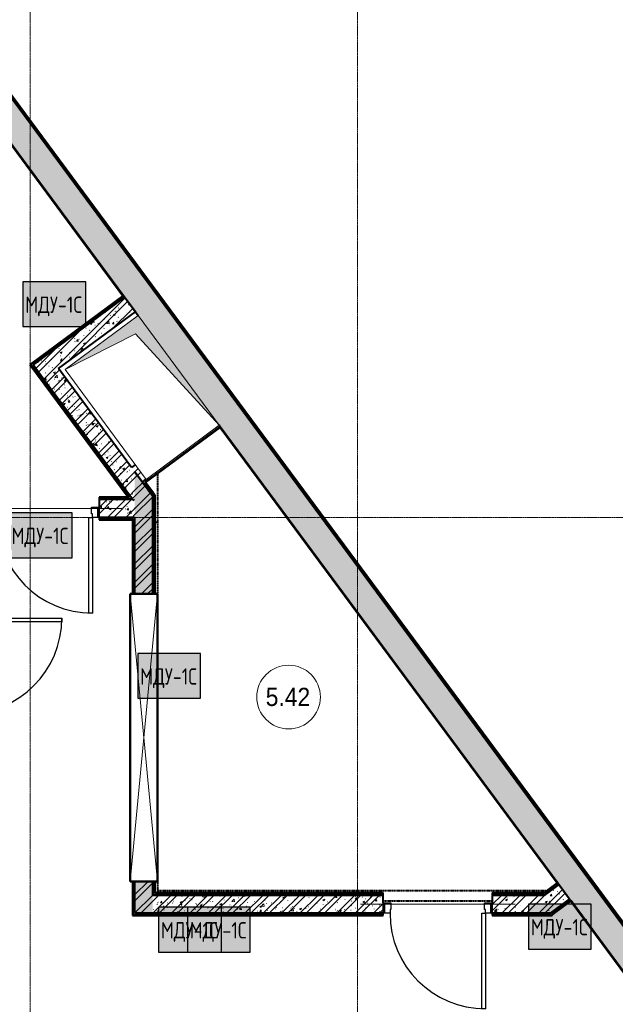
# Model space of a CAD drawing. Header units: millimetres. Extents: x -135639 to 224623, y -383017 to -59102.
# Tile 485 of 494: x 96098 to 102650, y -83871 to -73049. Entities that reach past the tile are written whole.
import ezdxf

# ---------------------------------------------------------------- set-up
doc = ezdxf.new("R2010")
doc.units = ezdxf.units.MM
for name, pattern in [('Линия сетки', [25, 20, -2.5, 0, -2.5]), ('Невидимые', [5, 3, -2]), ('Штрих_3_1_5_', [4.5, 3, -1.5]), ('Штриховая_ш3 п1_5', [4.5, 3, -1.5])]:
    doc.linetypes.add(name, pattern=pattern)
for name, color, linetype, lineweight in [('A-000-MH_MASS', 7, 'Невидимые', 18), ('A-010-A_ROOM', 7, 'Continuous', 20), ('A-200-M_WALL', 7, 'Continuous', 18), ('A-200-M_WALL_EXT', 7, 'Continuous', 18), ('A-200-M_WALL_INT', 7, 'Continuous', 18), ('A-200-M_WALL_PAT', 7, 'Continuous', 40), ('A-314-M_WINDOW', 7, 'Continuous', 18), ('A-325-M_DOOR', 7, 'Continuous', 18), ('A-325-M_DOOR__FRAME', 7, 'Continuous', 30), ('A-325-M_DOOR_PANEL', 7, 'Continuous', 30), ('M-567-M_MECH_EQP', 7, 'Continuous', 18), ('S-280-M_STRUCT_FRAME', 7, 'Continuous', 18), ('Z-030-M_GRID', 7, 'Continuous', 9), ('Z-060-M_DETAIL', 7, 'Continuous', 18), ('Арматура воздуховодов', 7, 'Continuous', 18), ('ОС', 5, 'Continuous', 25)]:
    doc.layers.add(name, color=color, linetype=linetype, lineweight=lineweight)
doc.layers.add('A-010-M_ROOM_SEPARATION', color=4, linetype='Штриховая_ш3 п1_5', lineweight=40, true_color=0x00ffff)
doc.layers.add('ССПС', color=5, linetype='Continuous')
doc.styles.add('1111', font='isocpeur.ttf')
doc.styles.add('Arial_2', font='arial.ttf', dxfattribs={"width": 0.9, "height": 400})
pattern_1 = [(50, (0, 0), (218.62117, -19.1268), [22.86, -251.46]), (355, (0, 0), (-42.29187, 229.2684), [18.288, -201.168]), (100.451, (18.22, -1.6), (176.33107, 210.13963), [19.428, -213.708]), (46.184, (0, 60.96), (325.29495, -50.45164), [34.29, -377.19]), (96.636, (27.1, 56.76), (284.883, 296.91266), [29.142, -320.562]), (351.184, (0, 60.96), (284.8858, 296.9107), [27.432, -301.752]), (21, (30.48, 45.72), (181.93753, -122.71832), [22.86, -251.46]), (326, (30.48, 45.72), (74.16223, 221.02618), [18.288, -201.168]), (71.451, (45.64, 35.5), (256.10035, 98.30526), [19.428, -213.708]), (37.5, (0, 0), (3.70639, 101.465895), [3.353, -195.377, 3.353, -200.863, -201.93]), (37.5, (0, 0), (3.70639, 101.465895), [-402.946, 3.353, -198.577]), (7.5, (0, 0), (80.183576, 120.216526), [3.353, -113.081, 3.353, -190.805, -76.962]), (7.5, (0, 0), (80.183576, 120.216526), [-310.591, 3.353, -73.609]), (327.5, (-67.97, 0), (162.708646, -6.87497), [3.353, -72.847, 3.353, -234.391, -315.468]), (327.5, (-67.97, 0), (162.708646, -6.87497), [-313.944, 3.353, -312.115]), (317.5, (-98.45, 0), (177.75468, 30.51183), [3.353, -95.707, 3.353, -154.534, -224.028]), (317.5, (-98.45, 0), (177.75468, 30.51183), [-256.946, 3.353, -220.675])]
pattern_2 = [(45, (0, 0), (-101.02788, 101.02788), []), (45, (67.35, 0), (-101.02788, 101.02788), [])]
pattern_3 = [(0, (0, 0), (406.4, 101.6), [33.528, -271.272, 33.528, -271.272, -1625.6]), (0, (0, 0), (406.4, 101.6), [-609.6, 33.528, -576.072, 33.528, -271.272, -711.2]), (0, (0, 0), (406.4, 101.6), [-1524, 33.528, -169.672, 33.528, -474.472]), (120, (152.4, 50.8), (-291.18818, 301.152724), [33.528, -271.272, 33.528, -271.272, -1625.6]), (120, (152.4, 50.8), (-291.18818, 301.152724), [-609.6, 33.528, -576.072, 33.528, -271.272, -711.2]), (120, (152.4, 50.8), (-291.18818, 301.152724), [-1524, 33.528, -169.672, 33.528, -474.472]), (240, (203.2, 254), (-115.21182, -402.752724), [33.528, -271.272, 33.528, -271.272, -1625.6]), (240, (203.2, 254), (-115.21182, -402.752724), [-609.6, 33.528, -576.072, 33.528, -271.272, -711.2]), (240, (203.2, 254), (-115.21182, -402.752724), [-1524, 33.528, -169.672, 33.528, -474.472])]

# ---------------------------------------------------------------- blocks, each defined once
blk = doc.blocks.new('101_Дверь_Однопольная - _ПЧ_Мет_1000х2000_Тех помещения_EI60_Пр-4449780-B1_-7_650_')
at = {"layer": 'A-325-M_DOOR', "color": 253, "lineweight": 30, "true_color": 0xaaaaaa}
for p, q in [((-600, 100), (-585, 100)), ((-600, -15), (-600, 100)), ((-585, 100), (-585, -15)), ((585, -15), (585, 100)), ((585, 100), (600, 100)), ((600, 100), (600, -15)), ((-585, -15), (-600, -15)), ((600, -15), (585, -15))]:
    blk.add_line(p, q, dxfattribs=at)
at = {"layer": 'A-325-M_DOOR__FRAME', "color": 253, "true_color": 0xaaaaaa}
for p, q in [((-585, 100), (-525, 100)), ((-585, -15), (-585, 100)), ((-525, 100), (-525, 60)), ((-525, 60), (-515, 60)), ((-515, 60), (-515, -15)), ((515, 60), (525, 60)), ((515, -15), (515, 60)), ((525, 100), (585, 100)), ((525, 60), (525, 100)), ((585, 100), (585, -15)), ((-515, -15), (-585, -15)), ((585, -15), (515, -15))]:
    blk.add_line(p, q, dxfattribs=at)
at = {"layer": 'A-325-M_DOOR_PANEL', "color": 253, "true_color": 0xaaaaaa}
for p, q in [((-525, 1150), (-485, 1150)), ((-525, 100), (-525, 1150)), ((-485, 1150), (-485, 100)), ((-485, 100), (-525, 100))]:
    blk.add_line(p, q, dxfattribs=at)
blk.add_arc((-525, 100), 1050, 0, 90, dxfattribs=at)
blk = doc.blocks.new('101_Дверь_Однопольная - _ПЧ_Мет_1000х2000_ВРУ_ГРЩ_EIS60_Пр-4457117-B1_-7_650_')
at = {"layer": 'A-325-M_DOOR', "color": 253, "lineweight": 30, "true_color": 0xaaaaaa}
for p, q in [((-600, 100), (-585, 100)), ((-600, -15), (-600, 100)), ((-585, 100), (-585, -15)), ((585, -15), (585, 100)), ((585, 100), (600, 100)), ((600, 100), (600, -15)), ((-585, -15), (-600, -15)), ((600, -15), (585, -15))]:
    blk.add_line(p, q, dxfattribs=at)
at = {"layer": 'A-325-M_DOOR__FRAME', "color": 253, "true_color": 0xaaaaaa}
for p, q in [((-585, 100), (-525, 100)), ((-585, -15), (-585, 100)), ((-525, 100), (-525, 60)), ((-525, 60), (-515, 60)), ((-515, 60), (-515, -15)), ((515, 60), (525, 60)), ((515, -15), (515, 60)), ((525, 100), (585, 100)), ((525, 60), (525, 100)), ((585, 100), (585, -15)), ((-515, -15), (-585, -15)), ((585, -15), (515, -15))]:
    blk.add_line(p, q, dxfattribs=at)
at = {"layer": 'A-325-M_DOOR_PANEL', "color": 253, "true_color": 0xaaaaaa}
for p, q in [((-525, 1150), (-485, 1150)), ((-525, 100), (-525, 1150)), ((-485, 1150), (-485, 100)), ((-485, 100), (-525, 100))]:
    blk.add_line(p, q, dxfattribs=at)
blk.add_arc((-525, 100), 1050, 0, 90, dxfattribs=at)
blk = doc.blocks.new('A_MEQ_OpeningShaft-Rectangular - ОВ-2727056-B1_-7_650_')
at = {"layer": 'Z-060-M_DETAIL', "true_color": 0xe2e2e2}
blk.add_hatch(color=254, dxfattribs=at).paths.add_polyline_path([(1500, 0), (0, 0), (0, -1000), (143, -143)])
at = {"layer": 'A-000-MH_MASS', "color": 253, "linetype": 'Continuous', "true_color": 0xaaaaaa}
for p, q in [((1500, 0), (0, 0)), ((0, 0), (0, -1000)), ((1500, -1000), (1500, 0)), ((0, -1000), (1500, -1000))]:
    blk.add_line(p, q, dxfattribs=at)
at = {"layer": 'Z-060-M_DETAIL', "color": 253, "true_color": 0xaaaaaa}
for p, q in [((1500, 0), (143, -143)), ((1500, -1000), (1500, 0)), ((1500, 0), (0, 0)), ((0, 0), (0, -1000)), ((143, -143), (1500, 0)), ((1500, 0), (1500, -1000)), ((143, -143), (0, -1000)), ((0, -1000), (143, -143)), ((0, -1000), (1500, -1000)), ((0, -1000), (1500, -1000))]:
    blk.add_line(p, q, dxfattribs=at)
blk = doc.blocks.new('ПР - _ПЧ_1200_200_Оп250-250_Шаг300_Арм16_Арм10-3250725-B1_-7_650_')
at = {"layer": 'S-280-M_STRUCT_FRAME', "color": 21, "true_color": 0xffaaaa}
for p, q in [((-850, 0), (850, 0)), ((-850, 0), (-600, 0)), ((-515, 0), (515, 0)), ((-515, 0), (515, 0)), ((600, 0), (850, 0))]:
    blk.add_line(p, q, dxfattribs=at)
blk = doc.blocks.new('135_SLK_GD_AR_rvt-1-B1_-7_650_')
at = {"layer": 'A-200-M_WALL_PAT', "lineweight": 9, "true_color": 0xaaaaaa}
h = blk.add_hatch(dxfattribs=at)
h.set_pattern_fill('FP_11', color=253, style=0, pattern_type=2)
h.set_pattern_definition(pattern_3)
h.paths.add_polyline_path([(104384, 115977), (105389, 116721), (105377, 116737), (104372, 115994)])
h = blk.add_hatch(dxfattribs=at)
h.set_pattern_fill('FP_1', color=253, style=0, pattern_type=2)
h.set_pattern_definition(pattern_1)
h.paths.add_polyline_path([(104503, 115817), (105508, 116560), (105389, 116721), (104384, 115977)])
h = blk.add_hatch(dxfattribs=at)
h.set_pattern_fill('FP_2', color=253, style=0, pattern_type=2)
h.set_pattern_definition(pattern_2)
h.paths.add_polyline_path([(104503, 115817), (105508, 116560), (105389, 116721), (104384, 115977)])
h = blk.add_hatch(dxfattribs=at)
h.set_pattern_fill('FP_11', color=253, style=0, pattern_type=2)
h.set_pattern_definition(pattern_3)
h.paths.add_polyline_path([(105453, 114500), (105478, 114500), (104372, 115994), (104356, 115982), (105438, 114520)])
h = blk.add_hatch(dxfattribs=at)
h.set_pattern_fill('FP_1', color=253, style=0, pattern_type=2)
h.set_pattern_definition(pattern_1)
h.paths.add_polyline_path([(105500, 114470), (105500, 114806), (104664, 115936), (104503, 115817), (105478, 114500)])
h = blk.add_hatch(dxfattribs=at)
h.set_pattern_fill('FP_2', color=253, style=0, pattern_type=2)
h.set_pattern_definition(pattern_2)
h.paths.add_polyline_path([(105500, 114470), (105500, 114806), (104664, 115936), (104503, 115817), (105478, 114500)])
h = blk.add_hatch(dxfattribs=at)
h.set_pattern_fill('FP_11', color=253, style=0, pattern_type=2)
h.set_pattern_definition(pattern_3)
h.paths.add_polyline_path([(105614, 114685), (106442, 115298), (106430, 115314), (105602, 114702)])
h = blk.add_hatch(dxfattribs=at)
h.set_pattern_fill('FP_1', color=253, style=0, pattern_type=2)
h.set_pattern_definition(pattern_1)
h.paths.add_polyline_path([(105586, 114690), (105626, 114719), (105507, 114880), (105467, 114850), (105564, 114719)])
h = blk.add_hatch(dxfattribs=at)
h.set_pattern_fill('FP_2', color=253, style=0, pattern_type=2)
h.set_pattern_definition(pattern_2)
h.paths.add_polyline_path([(105586, 114690), (105626, 114719), (105507, 114880), (105467, 114850), (105564, 114719)])
h = blk.add_hatch(dxfattribs=at)
h.set_pattern_fill('FP_1', color=253, style=0, pattern_type=2)
h.set_pattern_definition(pattern_1)
h.paths.add_polyline_path([(105500, 109950), (105700, 109950), (105700, 110300), (105500, 110300)])
h.paths.add_polyline_path([(105540, 113460), (105700, 113460), (105700, 114536), (105500, 114806), (105500, 113460)])
h = blk.add_hatch(dxfattribs=at)
h.set_pattern_fill('FP_2', color=253, style=0, pattern_type=2)
h.set_pattern_definition(pattern_2)
h.paths.add_polyline_path([(105500, 109950), (105700, 109950), (105700, 110300), (105500, 110300)])
h.paths.add_polyline_path([(105540, 113460), (105700, 113460), (105700, 114536), (105500, 114806), (105500, 113460)])
h = blk.add_hatch(dxfattribs=at)
h.set_pattern_fill('FP_11', color=253, style=0, pattern_type=2)
h.set_pattern_definition(pattern_3)
h.paths.add_polyline_path([(105700, 114536), (105700, 114569), (105602, 114702), (105586, 114690)])
h = blk.add_hatch(dxfattribs=at)
h.set_pattern_fill('FP_11', color=253, style=0, pattern_type=2)
h.set_pattern_definition(pattern_3)
h.paths.add_polyline_path([(105110, 114500), (105453, 114500), (105438, 114520), (105110, 114520)])
h.paths.add_polyline_path([(103910, 114500), (103910, 114520), (99070, 114520), (99070, 114500), (103650, 114500)])
h = blk.add_hatch(dxfattribs=at)
h.set_pattern_fill('FP_1', color=253, style=0, pattern_type=2)
h.set_pattern_definition(pattern_1)
h.paths.add_polyline_path([(103650, 114300), (103910, 114300), (103910, 114500), (103650, 114500)])
h.paths.add_polyline_path([(105110, 114300), (105500, 114300), (105500, 114470), (105478, 114500), (105110, 114500), (105110, 114415)])
h = blk.add_hatch(dxfattribs=at)
h.set_pattern_fill('FP_2', color=253, style=0, pattern_type=2)
h.set_pattern_definition(pattern_2)
h.paths.add_polyline_path([(103650, 114300), (103910, 114300), (103910, 114500), (103650, 114500)])
h.paths.add_polyline_path([(105110, 114300), (105500, 114300), (105500, 114470), (105478, 114500), (105110, 114500), (105110, 114415)])
h = blk.add_hatch(dxfattribs=at)
h.set_pattern_fill('FP_11', color=253, style=0, pattern_type=2)
h.set_pattern_definition(pattern_3)
h.paths.add_polyline_path([(105720, 110150), (105719, 110300), (105700, 110300), (105700, 110150)])
h.paths.add_polyline_path([(105700, 113460), (105720, 113460), (105720, 114542), (105700, 114569), (105700, 113586)])
h = blk.add_hatch(dxfattribs=at)
h.set_pattern_fill('FP_11', color=253, style=0, pattern_type=2)
h.set_pattern_definition(pattern_3)
h.paths.add_polyline_path([(105500, 114280), (105500, 114300), (105110, 114300), (105110, 114280), (105480, 114280)])
h.paths.add_polyline_path([(103670, 114280), (103910, 114280), (103910, 114300), (103670, 114300)])
h = blk.add_hatch(dxfattribs=at)
h.set_pattern_fill('FP_11', color=253, style=0, pattern_type=2)
h.set_pattern_definition(pattern_3)
h.paths.add_polyline_path([(105500, 109930), (105500, 110300), (105480, 110300), (105480, 109930)])
h.paths.add_polyline_path([(105480, 113460), (105500, 113460), (105500, 114280), (105480, 114280), (105480, 113586)])
h = blk.add_hatch(dxfattribs=at)
h.set_pattern_fill('FP_11', color=253, style=0, pattern_type=2)
h.set_pattern_definition(pattern_3)
h.paths.add_polyline_path([(110003, 110170), (110037, 110170), (110166, 110265), (110154, 110282), (110010, 110175)])
h = blk.add_hatch(dxfattribs=at)
h.set_pattern_fill('FP_11', color=253, style=0, pattern_type=2)
h.set_pattern_definition(pattern_3)
h.paths.add_polyline_path([(110010, 110150), (110037, 110170), (109434, 110170), (109434, 110150)])
h.paths.add_polyline_path([(105720, 110150), (108234, 110150), (108234, 110170), (105720, 110170)])
h = blk.add_hatch(dxfattribs=at)
h.set_pattern_fill('FP_1', color=253, style=0, pattern_type=2)
h.set_pattern_definition(pattern_1)
h.paths.add_polyline_path([(110076, 109950), (110285, 110105), (110166, 110265), (109739, 109950)])
h = blk.add_hatch(dxfattribs=at)
h.set_pattern_fill('FP_2', color=253, style=0, pattern_type=2)
h.set_pattern_definition(pattern_2)
h.paths.add_polyline_path([(110076, 109950), (110285, 110105), (110166, 110265), (109739, 109950)])
h = blk.add_hatch(dxfattribs=at)
h.set_pattern_fill('FP_1', color=253, style=0, pattern_type=2)
h.set_pattern_definition(pattern_1)
h.paths.add_polyline_path([(109739, 109950), (110010, 110150), (109434, 110150), (109434, 109950)])
h.paths.add_polyline_path([(108234, 109950), (108234, 110150), (105700, 110150), (105700, 109950)])
h = blk.add_hatch(dxfattribs=at)
h.set_pattern_fill('FP_2', color=253, style=0, pattern_type=2)
h.set_pattern_definition(pattern_2)
h.paths.add_polyline_path([(109739, 109950), (110010, 110150), (109434, 110150), (109434, 109950)])
h.paths.add_polyline_path([(108234, 109950), (108234, 110150), (105700, 110150), (105700, 109950)])
h = blk.add_hatch(dxfattribs=at)
h.set_pattern_fill('FP_11', color=253, style=0, pattern_type=2)
h.set_pattern_definition(pattern_3)
h.paths.add_polyline_path([(105500, 109930), (108234, 109930), (108234, 109950), (105500, 109950)])
h.paths.add_polyline_path([(109434, 109930), (110082, 109930), (110109, 109950), (109434, 109950)])
at = {"layer": 'A-010-M_ROOM_SEPARATION', "color": 131, "linetype": 'Штрих_3_1_5_', "true_color": 0xaaffff}
for p, q in [((105750, 114780), (105750, 113460)), ((105725, 114250), (105750, 114250)), ((105750, 110300), (105750, 110175)), ((105750, 110200), (110035, 110200)), ((108234, 110085), (109434, 110085))]:
    blk.add_line(p, q, dxfattribs=at)
at = {"layer": 'A-200-M_WALL', "color": 253, "lineweight": 40, "true_color": 0xaaaaaa}
for p, q in [((105373, 116734), (104372, 115994)), ((105385, 116718), (104384, 115977)), ((104384, 115977), (105385, 116718)), ((105377, 116737), (105373, 116734)), ((105385, 116718), (105389, 116721)), ((104356, 115982), (104372, 115994)), ((104356, 115982), (105438, 114520)), ((104503, 115817), (105478, 114500)), ((105478, 114500), (104503, 115817)), ((105618, 114688), (106438, 115295)), ((106438, 115295), (106442, 115298)), ((105586, 114690), (105500, 114806)), ((105500, 114806), (105586, 114690)), ((105606, 114705), (105626, 114719)), ((105626, 114719), (105606, 114705)), ((105606, 114705), (105602, 114702)), ((105614, 114685), (105618, 114688)), ((105700, 114569), (105614, 114685)), ((105432, 114520), (105110, 114520)), ((105446, 114500), (105110, 114500)), ((105110, 114500), (105446, 114500)), ((105438, 114520), (105432, 114520)), ((105446, 114500), (105453, 114500)), ((105700, 114569), (105720, 114542)), ((105720, 113460), (105720, 114542)), ((105110, 114300), (105500, 114300)), ((105500, 114300), (105110, 114300)), ((105110, 114280), (105480, 114280)), ((105480, 114280), (105480, 114275)), ((105480, 114275), (105480, 113460)), ((105500, 114275), (105500, 114280)), ((105500, 114275), (105500, 113460)), ((105500, 113460), (105500, 114275)), ((105480, 110300), (105480, 109930)), ((105500, 110300), (105500, 109950)), ((105500, 109950), (105500, 110300)), ((105720, 110170), (105720, 110300)), ((110150, 110279), (110010, 110175)), ((110154, 110282), (110150, 110279)), ((105725, 110170), (105720, 110170)), ((108234, 110170), (105725, 110170)), ((110003, 110170), (109434, 110170)), ((110010, 110175), (110003, 110170)), ((105720, 110150), (105725, 110150)), ((108234, 110150), (105725, 110150)), ((105725, 110150), (108234, 110150)), ((110010, 110150), (109434, 110150)), ((109434, 110150), (110010, 110150)), ((110109, 109950), (110297, 110089)), ((105500, 109930), (105480, 109930)), ((105500, 109930), (108234, 109930)), ((105700, 109950), (108234, 109950)), ((108234, 109950), (105700, 109950)), ((109434, 109950), (109739, 109950)), ((109739, 109950), (109434, 109950)), ((109434, 109930), (110082, 109930)), ((110109, 109950), (110082, 109930))]:
    blk.add_line(p, q, dxfattribs=at)
at = {"layer": 'A-200-M_WALL_INT', "color": 253, "lineweight": 40, "true_color": 0xaaaaaa}
for p, q in [((103274, 119571), (105370, 116738)), ((105377, 116737), (103275, 119578)), ((105370, 116738), (104369, 115998)), ((105389, 116721), (105377, 116737)), ((105389, 116721), (105385, 116718)), ((105508, 116560), (105389, 116721)), ((104664, 115936), (105508, 116560)), ((104353, 115986), (104349, 115983)), ((104349, 115983), (105428, 114525)), ((104369, 115998), (104353, 115986)), ((104384, 115977), (104503, 115817)), ((104503, 115817), (104384, 115977)), ((105467, 114850), (104664, 115936)), ((105621, 114684), (106441, 115291)), ((106442, 115298), (106430, 115314)), ((106441, 115291), (110147, 110283)), ((110154, 110282), (106442, 115298)), ((105507, 114880), (105467, 114850)), ((105586, 114690), (105606, 114705)), ((105602, 114702), (105586, 114690)), ((105700, 114536), (105586, 114690)), ((105586, 114690), (105700, 114536)), ((105700, 114578), (105621, 114684)), ((105428, 114525), (105110, 114525)), ((105110, 114525), (105110, 114500)), ((105110, 114500), (105110, 114415)), ((105478, 114500), (105446, 114500)), ((105453, 114500), (105478, 114500)), ((105720, 114551), (105700, 114578)), ((105700, 113460), (105700, 114536)), ((105700, 114536), (105700, 113460)), ((105725, 114544), (105720, 114551)), ((105725, 113460), (105725, 114544)), ((105110, 114300), (105110, 114275)), ((105500, 114300), (105500, 114275)), ((105500, 114280), (105500, 114300)), ((105110, 114275), (105475, 114275)), ((105475, 114275), (105475, 113460)), ((105475, 110300), (105475, 109925)), ((105700, 110150), (105700, 110300)), ((105700, 110300), (105700, 110150)), ((105725, 110175), (105725, 110300)), ((110147, 110283), (110001, 110175)), ((110166, 110265), (110154, 110282)), ((108234, 110175), (105725, 110175)), ((108234, 110150), (108234, 110175)), ((110001, 110175), (109434, 110175)), ((109434, 110175), (109434, 110150)), ((110166, 110265), (110010, 110150)), ((110010, 110150), (110037, 110170)), ((110037, 110170), (110044, 110175)), ((110044, 110175), (110162, 110262)), ((110162, 110262), (110166, 110265)), ((110285, 110105), (110166, 110265)), ((105725, 110150), (105700, 110150)), ((105700, 110150), (105720, 110150)), ((108234, 110065), (108234, 110150)), ((109434, 110150), (109434, 110065)), ((110076, 109950), (110285, 110105)), ((110285, 110105), (110076, 109950)), ((110118, 109950), (110300, 110085)), ((110300, 110085), (110285, 110105)), ((110300, 110085), (110298, 110083)), ((110298, 110083), (113273, 106062)), ((113275, 106063), (110300, 110085)), ((105475, 109925), (105480, 109925)), ((105480, 109925), (105500, 109925)), ((105500, 109950), (105700, 109950)), ((105700, 109950), (105500, 109950)), ((105500, 109925), (108234, 109925)), ((108234, 109925), (108234, 109950)), ((109434, 109950), (109434, 109925)), ((109434, 109925), (110084, 109925)), ((109739, 109950), (110076, 109950)), ((110076, 109950), (109739, 109950)), ((110084, 109925), (110091, 109930)), ((110091, 109930), (110118, 109950))]:
    blk.add_line(p, q, dxfattribs=at)
at = {"layer": 'A-325-M_DOOR', "color": 253, "lineweight": 18, "true_color": 0xaaaaaa}
for name, p, rotation in [('101_Дверь_Однопольная - _ПЧ_Мет_1000х2000_Тех помещения_EI60_Пр-4449780-B1_-7_650_', (104510, 114400), 180), ('101_Дверь_Однопольная - _ПЧ_Мет_1000х2000_Тех помещения_EI60_Пр-4449780-B1_-7_650_', (103550, 112670), 269.9999999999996), ('101_Дверь_Однопольная - _ПЧ_Мет_1000х2000_ВРУ_ГРЩ_EIS60_Пр-4457117-B1_-7_650_', (108834, 110050), 180)]:
    blk.add_blockref(name, p, dxfattribs=dict(at, rotation=rotation))
at = {"layer": 'M-567-M_MECH_EQP', "color": 253, "lineweight": 18, "true_color": 0xaaaaaa, "rotation": 306.4999999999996}
blk.add_blockref('A_MEQ_OpeningShaft-Rectangular - ОВ-2727056-B1_-7_650_', (105538, 116520), dxfattribs=at)
at = {"layer": 'S-280-M_STRUCT_FRAME', "color": 253, "lineweight": 18, "true_color": 0xaaaaaa, "rotation": 180}
for p in [(104510, 114400), (108834, 110050)]:
    blk.add_blockref('ПР - _ПЧ_1200_200_Оп250-250_Шаг300_Арм16_Арм10-3250725-B1_-7_650_', p, dxfattribs=at)
blk = doc.blocks.new('231_Отверстие прямоуг _Окно_Стена_ - Отверстие-2199793-B1_-7_650_')
at = {"layer": 'A-314-M_WINDOW', "color": 253, "lineweight": 50, "true_color": 0xaaaaaa}
for p, q in [((-1455, -150), (-1455, 150)), ((-1455, 150), (1705, 150)), ((1705, 150), (1705, -150)), ((1705, -150), (-1455, -150))]:
    blk.add_line(p, q, dxfattribs=at)
at = {"layer": 'Z-060-M_DETAIL', "color": 253, "true_color": 0xaaaaaa}
for p, q in [((-1455, 150), (-1455, -150)), ((1705, 150), (-1455, 150)), ((1705, 150), (-1455, -150)), ((-1455, 150), (1705, -150)), ((1705, 150), (1705, -150)), ((-1455, -150), (1705, -150))]:
    blk.add_line(p, q, dxfattribs=at)
blk = doc.blocks.new('135_SLK_GD_KR_rvt-1-B1_-7_650_')
at = {"layer": 'A-200-M_WALL_PAT', "lineweight": 9, "true_color": 0xaaaaaa}
h = blk.add_hatch(dxfattribs=at)
h.set_pattern_fill('FP_20', color=253, style=0, pattern_type=2)
h.set_pattern_definition([(45, (0, 0), (-314.309, 314.309), []), (45, (314.3, 0), (-314.309, 314.309), [555.625, -111.125, 3.353, -107.772])])
h.paths.add_polyline_path([(134448, 77450), (134821, 77450), (93228, 133659), (92867, 133644), (134293, 77659)])
at = {"layer": 'A-200-M_WALL', "color": 253, "lineweight": 40, "true_color": 0xaaaaaa}
for p, q in [((134708, 77607), (93231, 133659)), ((134711, 77609), (93236, 133659)), ((134714, 77611), (93240, 133660))]:
    blk.add_line(p, q, dxfattribs=at)
at = {"layer": 'A-200-M_WALL_EXT', "color": 253, "lineweight": 40, "true_color": 0xaaaaaa}
for p, q in [((134821, 77450), (93228, 133659)), ((93228, 133659), (134706, 77605)), ((134722, 77617), (93253, 133660)), ((93082, 133353), (105538, 116520)), ((106430, 115314), (113439, 105842))]:
    blk.add_line(p, q, dxfattribs=at)
at = {"layer": 'A-314-M_WINDOW', "color": 253, "lineweight": 18, "true_color": 0xaaaaaa, "rotation": 269.9999999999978}
blk.add_blockref('231_Отверстие прямоуг _Окно_Стена_ - Отверстие-2199793-B1_-7_650_', (105600, 112005), dxfattribs=at)
blk = doc.blocks.new('050_Марка_Помещение - Номер-620969-B1_-7_650_')
at = {"layer": 'A-010-A_ROOM', "color": 253, "true_color": 0xaaaaaa}
blk.add_circle((0, 0), 3.5, dxfattribs=at)
blk = doc.blocks.new('-1 эт')
at = {"layer": 'Z-030-M_GRID', "color": 253, "linetype": 'Линия сетки', "true_color": 0xaaaaaa}
for p, q in [((104350, -19694.8), (104350, 133719.9)), ((107950, -19694.5), (107950, 133719.9)), ((155944.7, 114300), (78095.2, 114300))]:
    blk.add_line(p, q, dxfattribs=at)
at = {"lineweight": 5}
for name in ['135_SLK_GD_KR_rvt-1-B1_-7_650_', '135_SLK_GD_AR_rvt-1-B1_-7_650_']:
    blk.add_blockref(name, (0, 0), dxfattribs=at)
at = {"layer": 'A-010-A_ROOM', "color": 253, "true_color": 0xaaaaaa, "xscale": 99.99999999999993, "yscale": 99.99999999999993, "zscale": 99.99999999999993}
blk.add_blockref('050_Марка_Помещение - Номер-620969-B1_-7_650_', (107193.6, 112326.8), dxfattribs=at)
at = {"layer": 'A-010-A_ROOM', "color": 253, "lineweight": 9, "true_color": 0xaaaaaa, "insert": (106941.8, 112428.5), "char_height": 200, "width": 606.076, "attachment_point": 1, "style": 'Arial_2'}
blk.add_mtext('5.42', dxfattribs=at)
blk = doc.blocks.new('ger')
at = {"lineweight": 40, "ltscale": 2, "true_color": 0xffffff}
h = blk.add_hatch(color=7, dxfattribs=at)
h.dxf.hatch_style = 1
h.paths.add_polyline_path([(491036, -67336), (491036, -66843), (490345, -66843), (490345, -67336)])
at = {"layer": 'ОС', "color": 1, "lineweight": 30}
blk.add_lwpolyline([(491036, -66843), (490345, -66843), (490345, -67336), (491036, -67336)], close=True, dxfattribs=at)
at = {"layer": 'ССПС', "color": 1, "lineweight": -2, "ltscale": 1000, "style": '1111', "width": 0.8}
blk.add_text('МДУ-1С', height=180, dxfattribs=at).set_placement((490371, -67186))

msp = doc.modelspace()

# ---------------------------------------------------------------- block references
msp.add_blockref('-1 эт', (-8137, -192821))
at = {"layer": 'Арматура воздуховодов', "lineweight": 30}
for p in [(-394211, -9086), (-394211, -9086), (-394362, -11627), (-392947, -13172), (-388650, -15928), (-392719, -15962), (-392402, -15962)]:
    msp.add_blockref('ger', p, dxfattribs=at)

doc.saveas('drawing.dxf')
